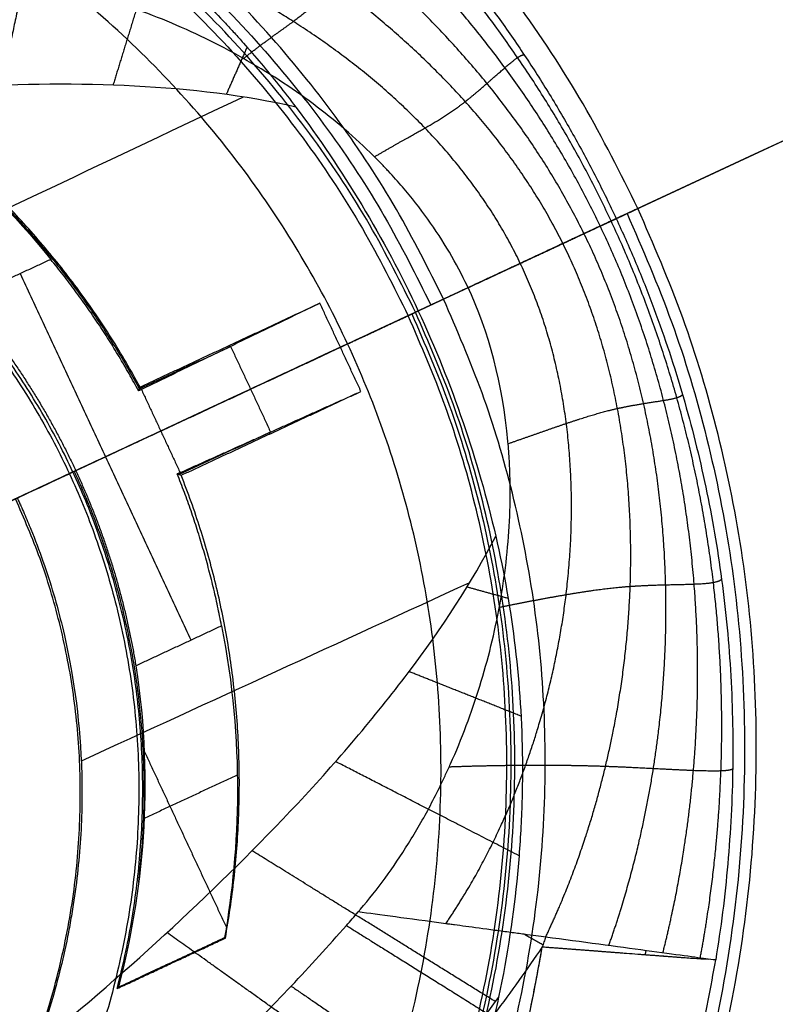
# Model space of a CAD drawing. Header units: millimetres. Extents: x -1437 to 1444, y -1373 to 1332.
# Tile 515 of 656: x 79.49 to 84.67, y 1053.33 to 1060.07. Entities that reach past the tile are written whole.
import ezdxf

# ---------------------------------------------------------------- set-up
doc = ezdxf.new("R2010")
doc.units = ezdxf.units.MM
doc.layers.add('Default', color=7, linetype='Continuous', true_color=0x000000)

msp = doc.modelspace()

# ---------------------------------------------------------------- linework, layer by layer
at = {"layer": 'Default'}
msp.add_line((228.5774, 1126.3214, -991.3856), (-587.0997, 745.965, -991.3856), dxfattribs=at)
for points, degree in [([(177.3692, 744.8293, -1098.0506), (40.3957, 1038.57, -1098.0506), (-96.5778, 1332.3107, -1098.0506)], 2), ([(176.7486, 745.8057, -1097.6631), (40.2599, 1038.5066, -1097.6631), (-96.2287, 1331.2076, -1097.6631)], 2), ([(256.1925, 908.2476, -1025.9727), (167.7332, 1097.9491, -1025.9727), (79.2739, 1287.6506, -1025.9727)], 2), ([(255.2728, 909.6862, -1025.6238), (167.5287, 1097.854, -1025.6238), (79.7847, 1286.0218, -1025.6238)], 2), ([(129.6114, 1253.9672, -1004.6306), (-245.8284, 1078.8967, -1004.6306), (-621.2683, 903.8262, -1004.6306)], 2), ([(128.5085, 1253.3268, -1005.0266), (-245.7796, 1078.7934, -1005.0266), (-620.0677, 904.26, -1005.0266)], 2), ([(81.024, 1059.5417, -971.2457), (80.1422, 1059.124, -970.7684), (79.2603, 1058.7063, -970.2911), (78.3784, 1058.2886, -969.8138)], 3), ([(81.3845, 1059.4731, -971.2914), (81.7031, 1059.0495, -971.1224), (81.9922, 1058.5731, -971.0362), (82.2241, 1058.0757, -971.0362)], 3), ([(83.7293, 1058.7776, -974.6893), (83.0635, 1058.4671, -974.6893), (82.3976, 1058.1566, -974.6893)], 2), ([(83.5811, 1058.7085, -971.5682), (83.6552, 1058.7431, -973.1287), (83.7293, 1058.7776, -974.6893)], 2), ([(79.7061, 1058.4291, -970.5316), (79.4124, 1058.2922, -970.5316), (79.1187, 1058.1552, -970.5316)], 2), ([(79.4968, 1058.3315, -970.5316), (80.0819, 1057.0768, -970.5316), (80.6669, 1055.8221, -970.5316)], 2), ([(82.5657, 1058.235, -969.7235), (75.5748, 1054.9751, -965.9613), (68.5839, 1051.7152, -962.1991), (61.593, 1048.4553, -958.4369)], 3), ([(80.3178, 1057.5548, -971.7545), (80.9338, 1057.842, -971.7545), (81.5499, 1058.1293, -971.7545)], 2), ([(81.5499, 1058.1293, -971.7545), (80.9385, 1057.8335, -971.143), (80.3272, 1057.5378, -970.5316)], 2), ([(81.8317, 1057.5248, -971.7545), (81.6908, 1057.8271, -971.7545), (81.5499, 1058.1293, -971.7545)], 2), ([(82.3976, 1058.1566, -974.6893), (82.3108, 1058.1162, -972.8627), (82.2241, 1058.0757, -971.0362)], 2), ([(82.2055, 1058.067, -972.9773), (80.5569, 1057.2983, -972.9773), (78.9084, 1056.5296, -972.9773)], 2), ([(82.2241, 1058.0757, -971.0362), (81.3082, 1057.6486, -970.5433), (80.3923, 1057.2216, -970.0505), (79.4764, 1056.7945, -969.5576)], 3), ([(82.155, 1058.0435, -972.1814), (82.1802, 1058.0553, -972.5793), (82.2055, 1058.067, -972.9773)], 2), ([(82.2241, 1058.0757, -971.0362), (82.456, 1057.5784, -971.0362), (82.6352, 1057.0507, -971.1224), (82.7549, 1056.5343, -971.2914)], 3), ([(81.7401, 1057.85, -971.7545), (81.9476, 1057.9468, -971.9679), (82.155, 1058.0435, -972.1814)], 2), ([(81.7401, 1057.85, -971.7545), (81.7154, 1057.8385, -971.7545), (81.6908, 1057.8271, -971.7545)], 2), ([(80.3127, 1057.5417, -971.143), (80.6256, 1057.6876, -971.143), (80.9385, 1057.8335, -971.143)], 2), ([(80.46, 1057.2531, -970.5316), (81.0754, 1057.5401, -971.143), (81.6908, 1057.8271, -971.7545)], 2), ([(80.9247, 1057.8378, -971.7545), (80.9267, 1057.8333, -971.4439), (80.9288, 1057.8288, -971.1333)], 2), ([(80.9385, 1057.8335, -971.143), (81.0754, 1057.5401, -971.143), (81.2122, 1057.2466, -971.143)], 2), ([(80.3076, 1057.5286, -970.5316), (80.311, 1057.5374, -970.9392), (80.3144, 1057.5461, -971.3468), (80.3178, 1057.5548, -971.7545)], 3), ([(80.3272, 1057.5378, -970.5316), (80.3174, 1057.5332, -970.5316), (80.3076, 1057.5286, -970.5316)], 2), ([(80.3272, 1057.5378, -970.5316), (80.46, 1057.2531, -970.5316), (80.5927, 1056.9684, -970.5316)], 2), ([(80.5927, 1056.9684, -970.5316), (81.2122, 1057.2466, -971.143), (81.8317, 1057.5248, -971.7545)], 2), ([(80.5997, 1056.9503, -971.7545), (81.2157, 1057.2375, -971.7545), (81.8317, 1057.5248, -971.7545)], 2), ([(80.46, 1057.2531, -970.5316), (80.1687, 1057.1173, -970.5316), (79.8775, 1056.9815, -970.5316)], 2), ([(81.2122, 1057.2466, -971.143), (80.8993, 1057.1007, -971.143), (80.5864, 1056.9548, -971.143)], 2), ([(81.2024, 1057.2422, -971.1333), (81.2045, 1057.2377, -971.4439), (81.2065, 1057.2333, -971.7545)], 2), ([(79.8582, 1056.9725, -971.7545), (79.8459, 1056.9668, -971.7545), (79.8337, 1056.9611, -971.7545)], 2), ([(79.8775, 1056.9815, -970.5316), (79.8678, 1056.977, -971.143), (79.8582, 1056.9725, -971.7545)], 2), ([(80.5927, 1056.9684, -970.5316), (80.5829, 1056.9639, -970.5316), (80.5731, 1056.9593, -970.5316)], 2), ([(78.9162, 1056.5332, -972.7321), (79.3749, 1056.7471, -972.2433), (79.8337, 1056.9611, -971.7545)], 2), ([(80.5731, 1056.9593, -970.5316), (80.582, 1056.9563, -970.9392), (80.5908, 1056.9533, -971.3468), (80.5997, 1056.9503, -971.7545)], 3), ([(82.5757, 1056.2141, -971.2457), (81.6889, 1055.8071, -970.7684), (80.8021, 1055.4, -970.2911), (79.9152, 1054.9929, -969.8138)], 3), ([(80.2888, 1055.6458, -970.5316), (80.5826, 1055.7827, -970.5316), (80.8763, 1055.9197, -970.5316)], 2), ([(80.3464, 1055.0606, -970.7825), (80.6278, 1054.4573, -971.0836), (80.9091, 1053.854, -971.3847)], 2), ([(80.9845, 1054.897, -970.9715), (80.6651, 1054.7481, -970.9715), (80.3458, 1054.5992, -970.9715)], 2), ([(81.8126, 1053.9588, -969.9148), (81.8179, 1053.965, -969.9155), (81.8232, 1053.9712, -969.9161), (81.8285, 1053.9774, -969.9167)], 3), ([(80.1613, 1053.4341, -971.7545), (80.5319, 1053.6069, -971.7545), (80.9026, 1053.7797, -971.7545)], 2), ([(80.8999, 1053.7815, -971.5829), (80.5327, 1053.6103, -971.5829), (80.1655, 1053.4391, -971.5829)], 2), ([(80.1698, 1053.444, -971.4114), (80.5336, 1053.6137, -971.4114), (80.8973, 1053.7833, -971.4114)], 2), ([(80.8973, 1053.7833, -971.4114), (80.8991, 1053.7821, -971.5258), (80.9008, 1053.7809, -971.6401), (80.9026, 1053.7797, -971.7545)], 3), ([(83.0968, 1053.7864, -970.4092), (83.0931, 1053.7753, -970.4093), (83.0857, 1053.7532, -970.4093), (83.0782, 1053.7311, -970.4093), (83.0744, 1053.7201, -970.4093)], 3), ([(83.0744, 1053.7201, -970.4093), (82.9687, 1053.5653, -970.4093), (82.7496, 1053.259, -970.4093), (82.4021, 1052.8107, -970.4093), (82.031, 1052.3649, -970.4093), (81.6242, 1051.9074, -970.4093), (81.1629, 1051.4208, -970.4093), (80.6284, 1050.8922, -970.4093), (80.0078, 1050.3176, -970.4093), (79.2947, 1049.7005, -970.4093), (78.4847, 1049.0462, -970.4093), (77.5732, 1048.3598, -970.4093), (76.5637, 1047.6521, -970.4093), (75.4771, 1046.9446, -970.4093), (74.3915, 1046.2869, -970.4093), (73.3069, 1045.6727, -970.4093), (72.1381, 1045.0543, -970.4093), (71.2366, 1044.6132, -970.4093), (70.7593, 1044.3906, -970.4093)], 3), ([(80.5296, 1053.6118, -971.4114), (80.5308, 1053.6094, -971.5829), (80.5319, 1053.6069, -971.7545)], 2), ([(84.2625, 1053.63, -971.5682), (84.2573, 1053.6303, -971.4664), (84.2396, 1053.6323, -971.3648), (84.2101, 1053.6359, -971.2671)], 3), ([(80.1698, 1053.444, -971.4114), (80.1684, 1053.4424, -971.4686), (80.1655, 1053.4391, -971.583), (80.1627, 1053.4357, -971.6973), (80.1613, 1053.4341, -971.7545)], 3), ([(82.775, 1053.3758, -971.7545), (82.5268, 1053.0398, -971.7545), (82.0171, 1052.4107, -971.7545), (81.2584, 1051.5884, -971.7545), (80.488, 1050.834, -971.7545), (79.6986, 1050.1251, -971.7545), (78.8804, 1049.4448, -971.7545), (78.039, 1048.7932, -971.7545), (77.1743, 1048.1667, -971.7545), (76.291, 1047.5666, -971.7545), (75.3993, 1046.9965, -971.7545), (74.4577, 1046.4289, -971.7545), (73.4028, 1045.8316, -971.7545), (72.5915, 1045.4039, -971.7545), (72.1602, 1045.1861, -971.7545)], 3)]:
    msp.add_open_spline(points, degree=degree, dxfattribs=at)
for points, degree, knots in [([(228.5774, 1126.3214, -977.5755), (209.3312, 1117.3468, -994.5954), (150.532, 1089.9282, -1041.4622), (15.2619, 1026.8508, -1118.8702), (-104.7591, 970.884, -1143.7301), (-179.2611, 936.1432, -1143.7301)], 3, [2.41548, 2.41548, 2.41548, 2.41548, 70.396144, 198.636056, 404.995527, 404.995527, 404.995527, 404.995527]), ([(228.5774, 1126.3214, -977.5755), (233.8034, 1115.1141, -977.5755), (238.4602, 1103.6609, -978.0738), (244.583, 1086.1079, -979.5627), (246.4801, 1080.1947, -980.1824), (249.1071, 1071.2302, -981.2952), (249.9463, 1068.2263, -981.6967), (251.1501, 1063.6965, -982.3443), (251.7382, 1061.4256, -982.6795), (252.4002, 1058.7658, -983.0904), (252.7251, 1057.4333, -983.3008), (252.886, 1056.7663, -983.4072), (252.9547, 1056.4804, -983.4531), (253.0004, 1056.2897, -983.4837), (253.0236, 1056.1927, -983.4993), (255.9105, 1044.1031, -985.449), (258.1629, 1032.0337, -987.8198), (260.5878, 1013.8026, -992.0008), (261.237, 1007.7044, -993.4985), (261.967, 998.5228, -995.8958), (262.1697, 995.4566, -996.7201), (262.412, 990.8483, -997.9934), (262.5177, 988.5419, -998.6393), (262.6139, 985.8472, -999.4089), (262.6493, 984.6914, -999.7421), (262.6716, 983.9208, -999.965), (262.6821, 983.5338, -1000.0773), (262.8489, 977.006, -1001.9772), (262.8378, 970.8402, -1003.862), (262.5632, 961.5555, -1006.8272), (262.4286, 958.4545, -1007.8386), (262.1613, 953.7938, -1009.389), (262.0114, 951.4611, -1010.1726), (261.8076, 948.7353, -1011.1011), (261.6986, 947.3714, -1011.569), (261.6422, 946.6892, -1011.8038), (261.6136, 946.348, -1011.9214), (261.6012, 946.2018, -1011.9718), (261.593, 946.1043, -1012.0055), (261.589, 946.0571, -1012.0218), (261.0366, 939.5749, -1014.2603), (260.3046, 933.1574, -1016.5585), (258.9244, 923.5497, -1020.1115), (258.4173, 920.3503, -1021.3134), (257.5853, 915.5555, -1023.1414), (257.1515, 913.1591, -1024.0616), (256.6141, 910.3652, -1025.1459), (256.3375, 908.9687, -1025.6906), (256.1972, 908.2705, -1025.9636), (256.1266, 907.9215, -1026.1003), (256.0962, 907.7719, -1026.1589), (256.0759, 907.6722, -1026.198), (256.0662, 907.6242, -1026.2168), (253.3586, 894.3363, -1031.4263), (249.902, 881.2491, -1036.8195), (243.541, 861.8246, -1045.1118), (241.2247, 855.3841, -1047.9094), (237.4527, 845.7733, -1052.1406), (236.1458, 842.5781, -1053.5568), (234.1106, 837.7975, -1055.6877), (233.0743, 835.4103, -1056.7547), (231.8325, 832.6305, -1058.0021), (231.2035, 831.242, -1058.6263), (230.8869, 830.548, -1058.9385), (230.7507, 830.2507, -1059.0723), (230.6599, 830.0525, -1059.1616), (230.6151, 829.9549, -1059.2055), (224.6523, 816.9758, -1065.0503), (218.0095, 804.4261, -1070.8057), (209.7223, 790.6791, -1077.1356), (208.6737, 788.9665, -1077.9245), (207.6109, 787.2605, -1078.7107), (207.4335, 786.9763, -1078.8416), (207.371, 786.8764, -1078.8877), (207.2469, 786.6779, -1078.9791), (206.9364, 786.1818, -1079.2077), (206.1263, 784.8936, -1079.8012), (203.3621, 780.5468, -1081.8031), (198.7175, 773.5059, -1085.0404), (194.4177, 767.3504, -1087.8576), (191.1291, 762.7726, -1089.9455), (189.4688, 760.4935, -1090.9832), (187.5041, 757.8515, -1092.1825), (186.5148, 756.5348, -1092.7792), (186.0184, 755.8775, -1093.0768), (185.7698, 755.5491, -1093.2254), (185.6454, 755.385, -1093.2997), (185.592, 755.3147, -1093.3315), (185.5565, 755.2678, -1093.3527), (185.5377, 755.243, -1093.3639), (181.2324, 749.5711, -1095.9299), (176.7493, 743.9702, -1098.4453), (169.7342, 735.6429, -1102.1345), (167.3474, 732.8794, -1103.3504), (163.6941, 728.7526, -1105.151), (161.8492, 726.6937, -1106.0455), (159.6649, 724.2997, -1107.0784), (158.5648, 723.1048, -1107.5921), (158.0127, 722.5078, -1107.8482), (157.7362, 722.2094, -1107.9761), (157.5978, 722.0602, -1108.04), (157.5385, 721.9963, -1108.0674), (157.4989, 721.9537, -1108.0857), (157.4779, 721.9311, -1108.0953), (152.7008, 716.7882, -1110.2978), (147.8036, 711.7437, -1112.4158), (140.2501, 704.2946, -1115.4684), (136.4214, 700.5995, -1116.9636), (131.8638, 696.3401, -1118.6512), (129.5624, 694.2232, -1119.4804), (128.406, 693.168, -1119.8914), (127.9092, 692.7165, -1120.0667), (127.5777, 692.4157, -1120.1835), (127.4109, 692.2644, -1120.2421), (116.6854, 682.5551, -1124.0012), (105.6257, 673.3332, -1127.3314), (88.2966, 660.0121, -1131.6971), (82.397, 655.6569, -1133.0474), (73.3644, 649.2529, -1134.906), (68.8023, 646.0831, -1135.7936), (63.4, 642.4413, -1136.7541), (60.6789, 640.6346, -1137.2153), (59.3134, 639.7348, -1137.4412), (58.7271, 639.3499, -1137.5369), (58.336, 639.0935, -1137.6005), (58.1381, 638.9639, -1137.6326), (33.1718, 622.6359, -1141.6587), (7.0382, 608.1248, -1143.7301), (-20.3486, 595.3541, -1143.7301)], 3, [0, 0, 0, 0, 36.313631, 36.313631, 54.470446, 54.470446, 63.548854, 63.548854, 68.088058, 70.35766, 71.492461, 72.059861, 72.343561, 72.343561, 72.627262, 72.627262, 108.940892, 108.940892, 127.097708, 127.097708, 136.176115, 136.176115, 140.715319, 142.984921, 144.119722, 144.119722, 145.254523, 145.254523, 163.411339, 163.411339, 172.489746, 172.489746, 177.02895, 179.298552, 180.433353, 181.000753, 181.284454, 181.426304, 181.426304, 181.568154, 181.568154, 199.724969, 199.724969, 208.803377, 208.803377, 213.342581, 215.612183, 216.746984, 217.314384, 217.598084, 217.739935, 217.739935, 217.881785, 217.881785, 254.195415, 254.195415, 272.352231, 272.352231, 281.430639, 281.430639, 285.969842, 288.239444, 289.374245, 289.941646, 290.225346, 290.225346, 290.509046, 290.509046, 326.822677, 326.822677, 331.361881, 331.929281, 331.929281, 332.212982, 332.212982, 332.496682, 333.631483, 335.901085, 344.979492, 354.0579, 354.0579, 358.597104, 360.866706, 362.001507, 362.568907, 362.852608, 362.994458, 363.065383, 363.065383, 363.136308, 363.136308, 381.293123, 381.293123, 390.371531, 390.371531, 394.910735, 397.180337, 398.315138, 398.882538, 399.166238, 399.308088, 399.379014, 399.379014, 399.449939, 399.449939, 417.606754, 417.606754, 426.685162, 431.224365, 433.493967, 434.628768, 435.196169, 435.196169, 435.763569, 435.763569, 472.0772, 472.0772, 490.234016, 490.234016, 499.312423, 503.851627, 506.121229, 507.25603, 507.82343, 507.82343, 508.390831, 508.390831, 581.018092, 581.018092, 581.018092, 581.018092]), ([(227.5044, 1125.821, -977.9909), (208.5151, 1116.9662, -994.7329), (150.005, 1089.6825, -1041.2952), (15.1372, 1026.7926, -1118.4721), (-104.8059, 970.8622, -1143.3147), (-179.2611, 936.1432, -1143.3147)], 3, [2.408267, 2.408267, 2.408267, 2.408267, 69.367076, 197.537893, 403.786179, 403.786179, 403.786179, 403.786179]), ([(227.5044, 1125.821, -977.9909), (232.4866, 1115.1367, -977.9909), (236.9544, 1104.2093, -978.4502), (242.861, 1087.504, -979.8061), (244.6974, 1081.8831, -980.3692), (247.2505, 1073.3793, -981.3779), (248.4766, 1069.1092, -981.9232), (249.8183, 1064.097, -982.6306), (250.4669, 1061.5834, -983.002), (250.7856, 1060.3248, -983.1921), (250.9436, 1059.695, -983.2883), (251.0222, 1059.38, -983.3366), (251.0558, 1059.245, -983.3574), (251.0782, 1059.155, -983.3713), (251.089, 1059.1114, -983.378), (254.0542, 1047.1755, -985.2201), (256.3959, 1035.2211, -987.4935), (258.9696, 1017.2368, -991.495), (259.671, 1011.2332, -992.9275), (260.4863, 1002.2193, -995.216), (260.7186, 999.2132, -996.0022), (261.0076, 994.7026, -997.2154), (261.1372, 992.4468, -997.8305), (261.2623, 989.8146, -998.5628), (261.3184, 988.4983, -998.9326), (261.3448, 987.8401, -999.1184), (261.3576, 987.5111, -999.2115), (261.3629, 987.37, -999.2514), (261.3665, 987.276, -999.2781), (261.3682, 987.231, -999.2909), (261.8419, 974.637, -1002.8632), (261.6137, 962.0994, -1006.8014), (260.2095, 943.3295, -1013.1819), (259.5646, 937.0786, -1015.3869), (258.3312, 927.7128, -1018.7975), (257.8757, 924.5925, -1019.9516), (257.1259, 919.915, -1021.707), (256.7343, 917.5769, -1022.5907), (256.2483, 914.8504, -1023.6319), (255.998, 913.4874, -1024.1551), (255.871, 912.8061, -1024.4173), (255.8071, 912.4654, -1024.5485), (255.7796, 912.3194, -1024.6048), (255.7612, 912.2221, -1024.6423), (255.7525, 912.1757, -1024.6602), (253.2757, 899.0731, -1029.7144), (250.0542, 886.1755, -1034.9672), (244.0924, 867.0558, -1043.039), (241.9169, 860.7203, -1045.7619), (238.372, 851.2723, -1049.8798), (237.1434, 848.1321, -1051.2581), (235.2302, 843.4355, -1053.3321), (234.256, 841.0906, -1054.3708), (233.0887, 838.3608, -1055.5851), (232.4974, 836.9973, -1056.1929), (232.1998, 836.316, -1056.4969), (232.0505, 835.9754, -1056.649), (231.9865, 835.8294, -1056.7141), (231.9437, 835.7321, -1056.7576), (231.9232, 835.6856, -1056.7784), (226.19, 822.6497, -1062.6008), (219.7692, 810.0464, -1068.3571), (209.0951, 791.6671, -1076.7839), (205.3634, 785.6278, -1079.5587), (199.509, 776.6924, -1083.6546), (197.5146, 773.7346, -1085.0089), (194.4593, 769.3277, -1087.0222), (192.9157, 767.1318, -1088.0242), (191.0869, 764.5828, -1089.185), (190.1656, 763.3116, -1089.7633), (189.7032, 762.6767, -1090.0519), (189.5047, 762.4048, -1090.1755), (189.3722, 762.2236, -1090.2578), (189.3071, 762.1345, -1090.2983), (180.6078, 750.2506, -1095.6974), (171.378, 738.9168, -1100.7727), (156.6668, 722.5386, -1107.8596), (151.6186, 717.1829, -1110.1345), (143.833, 709.2979, -1113.4054), (141.2023, 706.6943, -1114.4722), (137.2032, 702.8251, -1116.0359), (135.1904, 700.8996, -1116.8087), (133.1579, 698.9876, -1117.5676), (131.7985, 697.7158, -1118.0704), (131.1181, 697.0828, -1118.3197), (119.4629, 686.2997, -1122.5499), (108.034, 676.616, -1126.0982), (90.2244, 662.7394, -1130.7133), (84.1767, 658.2221, -1132.134), (74.9408, 651.6038, -1134.0833), (71.8348, 649.4239, -1134.7027), (67.1349, 646.193, -1135.5859), (64.7748, 644.5872, -1136.016), (62.3994, 642.9959, -1136.4288), (60.8123, 641.9383, -1136.7001), (60.0152, 641.4098, -1136.8341), (46.5015, 632.4964, -1139.0689), (33.4719, 624.5923, -1140.6587), (6.8051, 609.7238, -1142.7816), (-6.8322, 602.7593, -1143.3147), (-20.7709, 596.2596, -1143.3147)], 3, [0, 0, 0, 0, 36.205898, 36.205898, 54.308847, 54.308847, 63.360322, 67.886059, 70.148928, 71.280362, 71.846079, 72.128938, 72.270367, 72.270367, 72.411796, 72.411796, 108.617695, 108.617695, 126.720644, 126.720644, 135.772118, 135.772118, 140.297856, 142.560724, 143.692159, 144.257876, 144.540734, 144.682164, 144.682164, 144.823593, 144.823593, 181.029491, 181.029491, 199.13244, 199.13244, 208.183915, 208.183915, 212.709652, 214.972521, 216.103955, 216.669672, 216.952531, 217.09396, 217.09396, 217.235389, 217.235389, 253.441287, 253.441287, 271.544237, 271.544237, 280.595711, 280.595711, 285.121448, 287.384317, 288.515751, 289.081469, 289.364327, 289.505756, 289.505756, 289.647186, 289.647186, 325.853084, 325.853084, 343.956033, 343.956033, 353.007508, 353.007508, 357.533245, 359.796113, 360.927548, 361.493265, 361.776124, 361.776124, 362.058982, 362.058982, 398.26488, 398.26488, 416.367829, 416.367829, 425.419304, 425.419304, 429.945041, 432.20791, 432.20791, 434.470779, 434.470779, 470.676677, 470.676677, 488.779626, 488.779626, 497.8311, 497.8311, 502.356838, 504.619706, 504.619706, 506.882575, 506.882575, 543.088473, 543.088473, 579.294371, 579.294371, 579.294371, 579.294371]), ([(84.1564, 1053.6434, -971.1224), (84.2038, 1053.897, -971.1379), (84.2798, 1054.4086, -971.1642), (84.3372, 1055.1851, -971.1921), (84.296, 1056.2219, -971.2287), (84.046, 1057.496, -971.2599), (83.5948, 1058.7153, -971.2704), (82.9476, 1059.8415, -971.2436), (82.1313, 1060.8481, -971.2024), (81.3645, 1061.5453, -971.1677), (80.7346, 1062.0026, -971.1488), (80.2954, 1062.2761, -971.1321), (80.0716, 1062.4046, -971.1225)], 5, [-0.000078, -0.000078, -0.000078, -0.000078, -0.000078, -0.000078, 0.125, 0.250001, 0.375001, 0.500001, 0.625001, 0.750001, 0.875, 0.999986, 0.999986, 0.999986, 0.999986, 0.999986, 0.999986]), ([(83.9004, 1053.6782, -970.7488), (83.9622, 1053.9224, -970.7748), (84.0661, 1054.4191, -970.8173), (84.1627, 1055.1809, -970.8599), (84.168, 1056.2095, -970.9138), (83.9615, 1057.4784, -970.9588), (83.5292, 1058.6864, -970.9691), (82.8632, 1059.7766, -970.9162), (82.0174, 1060.73, -970.8453), (81.231, 1061.3831, -970.7963), (80.5942, 1061.811, -970.7771), (80.1552, 1062.0668, -970.7598), (79.9332, 1062.1864, -970.7489)], 5, [-0.000035, -0.000035, -0.000035, -0.000035, -0.000035, -0.000035, 0.125, 0.250001, 0.375001, 0.500001, 0.625001, 0.750001, 0.875, 1, 1, 1, 1, 1, 1]), ([(83.5298, 1053.7282, -970.4996), (83.6125, 1053.9617, -970.5268), (83.7566, 1054.4418, -970.5669), (83.9083, 1055.1862, -970.5982), (83.9779, 1056.2046, -970.6353), (83.8319, 1057.4604, -970.6665), (83.4302, 1058.6428, -970.6714), (82.7442, 1059.6734, -970.6135), (81.8629, 1060.5482, -970.5501), (81.0486, 1061.1407, -970.5192), (80.3993, 1061.5292, -970.5168), (79.9559, 1061.762, -970.5081), (79.7335, 1061.8702, -970.4996)], 5, [-0.0000067, -0.0000067, -0.0000067, -0.0000067, -0.0000067, -0.0000067, 0.1250003, 0.2500007, 0.375001, 0.5000013, 0.625001, 0.7500007, 0.8750003, 0.9999428, 0.9999428, 0.9999428, 0.9999428, 0.9999428, 0.9999428]), ([(78.9779, 1061.5188, -971.7545), (79.5002, 1061.2396, -971.7545), (79.9487, 1060.9233, -971.7189), (80.3412, 1060.5866, -971.6454), (80.3551, 1060.5746, -971.6427), (80.3806, 1060.5524, -971.6378), (80.4187, 1060.519, -971.6301), (80.5065, 1060.4405, -971.6115), (80.5795, 1060.3723, -971.594), (80.7228, 1060.2348, -971.5569), (80.8145, 1060.1418, -971.5295), (80.9245, 1060.024, -971.4919), (80.9439, 1060.0029, -971.4851), (80.9851, 1059.9576, -971.4701), (81.0467, 1059.889, -971.447), (81.1076, 1059.8185, -971.4222), (81.2283, 1059.6749, -971.3702), (81.3073, 1059.5758, -971.3324), (81.3845, 1059.4731, -971.2914)], 3, [-2.857056, -2.857056, -2.857056, -2.857056, -1.428528, -1.428528, -1.383886, -1.383886, -1.339245, -1.249962, -1.071396, -1.071396, -0.714264, -0.714264, -0.624981, -0.624981, -0.535698, -0.357132, -0.357132, 0, 0, 0, 0]), ([(83.0968, 1053.7864, -970.4092), (83.203, 1054.0081, -970.4255), (83.3914, 1054.4693, -970.4392), (83.6018, 1055.1922, -970.4262), (83.7395, 1056.1935, -970.407), (83.6599, 1057.4286, -970.3926), (83.2978, 1058.5828, -970.3852), (82.5996, 1059.5538, -970.3445), (81.6901, 1060.3496, -970.3296), (80.8481, 1060.8754, -970.3545), (80.1811, 1061.2134, -970.3937), (79.7263, 1061.4115, -970.4085), (79.4992, 1061.5014, -970.4092)], 5, [-8.666014, -8.666014, -8.666014, -8.666014, -8.666014, -8.666014, -7.582759, -6.499505, -5.41625, -4.332995, -3.249746, -2.166498, -1.083249, 0, 0, 0, 0, 0, 0]), ([(82.4128, 1053.8782, -970.279), (82.5504, 1054.0795, -970.282), (82.7972, 1054.5054, -970.2626), (83.0814, 1055.1825, -970.1914), (83.3047, 1056.1325, -970.0945), (83.3156, 1057.3209, -970.0149), (83.021, 1058.4509, -969.993), (82.3278, 1059.3803, -969.9847), (81.4078, 1060.1057, -970.0457), (80.543, 1060.5378, -970.1462), (79.8489, 1060.7723, -970.2338), (79.3696, 1060.8801, -970.2712), (79.1299, 1060.9185, -970.279)], 5, [0, 0, 0, 0, 0, 0, 0.125, 0.250001, 0.375001, 0.500001, 0.625001, 0.750001, 0.875, 1, 1, 1, 1, 1, 1]), ([(81.8285, 1053.9774, -969.9167), (81.9436, 1054.1124, -969.9301), (82.0537, 1054.2625, -969.9335), (82.2089, 1054.5111, -969.9278), (82.2589, 1054.5979, -969.9241), (82.3311, 1054.734, -969.9164), (82.3665, 1054.8035, -969.9121), (82.4064, 1054.8873, -969.9063), (82.4232, 1054.9237, -969.9037), (82.4343, 1054.9481, -969.9019), (82.4406, 1054.9619, -969.9008), (82.5223, 1055.1451, -969.8872), (82.5894, 1055.3226, -969.872), (82.674, 1055.5957, -969.8486), (82.6996, 1055.6879, -969.8406), (82.7452, 1055.8743, -969.8249), (82.7649, 1055.9667, -969.8173), (82.8177, 1056.2579, -969.7946), (82.8399, 1056.4488, -969.7813), (82.8538, 1056.7287, -969.7645), (82.856, 1056.8671, -969.7568), (82.8503, 1057.0254, -969.7494), (82.8461, 1057.0926, -969.7465), (82.8429, 1057.1372, -969.7446), (82.8413, 1057.157, -969.7438), (82.8039, 1057.5747, -969.7274), (82.7089, 1057.9312, -969.7234), (82.4868, 1058.4024, -969.7235), (82.3963, 1058.5559, -969.7246), (82.2356, 1058.7796, -969.7292), (82.1779, 1058.8531, -969.7313), (82.0852, 1058.9614, -969.7352), (82.0372, 1059.015, -969.7374), (81.987, 1059.068, -969.74), (81.953, 1059.1031, -969.7418), (81.934, 1059.1223, -969.7428), (81.7919, 1059.2632, -969.7508), (81.6537, 1059.3823, -969.7601), (81.4292, 1059.5503, -969.7771), (81.3515, 1059.6045, -969.7833), (81.1906, 1059.7093, -969.7967), (81.1056, 1059.7607, -969.804), (80.8528, 1059.9033, -969.8264), (80.6799, 1059.9874, -969.8426), (80.4157, 1060.0968, -969.866), (80.3267, 1060.1305, -969.8737), (80.1923, 1060.177, -969.8846), (80.1248, 1060.1992, -969.8899), (80.0456, 1060.2233, -969.8958), (80.0115, 1060.2332, -969.8983), (79.9888, 1060.2398, -969.8999), (79.9791, 1060.2426, -969.9006), (79.5493, 1060.3632, -969.9306), (79.16, 1060.4121, -969.9434), (78.8058, 1060.4068, -969.9148)], 3, [0, 0, 0, 0, 0.49644, 0.49644, 0.744659, 0.744659, 0.868769, 0.930824, 0.961852, 0.961852, 0.992879, 0.992879, 1.489319, 1.489319, 1.737538, 1.737538, 1.985758, 1.985758, 2.482198, 2.482198, 2.730417, 2.854527, 2.916582, 2.916582, 2.978637, 2.978637, 3.971516, 3.971516, 4.467956, 4.467956, 4.716176, 4.716176, 4.840286, 4.90234, 4.90234, 4.964395, 4.964395, 5.460835, 5.460835, 5.709055, 5.709055, 5.957274, 5.957274, 6.453714, 6.453714, 6.701934, 6.701934, 6.826044, 6.888099, 6.919126, 6.919126, 6.950154, 6.950154, 7.943033, 7.943033, 7.943033, 7.943033]), ([(80.2528, 1043.664, -978.155), (80.7443, 1043.8932, -978.155), (81.2193, 1044.147, -978.1543), (81.9068, 1044.5644, -978.1519), (82.2444, 1044.7824, -978.1505), (82.6274, 1045.0527, -978.1483), (82.8162, 1045.1919, -978.1471), (82.8965, 1045.2524, -978.1465), (82.9499, 1045.293, -978.1462), (82.9782, 1045.3146, -978.146), (83.4028, 1045.6415, -978.1429), (83.7829, 1045.9661, -978.1395), (84.3235, 1046.4785, -978.1335), (84.5864, 1046.741, -978.1304), (84.8802, 1047.0583, -978.1264), (85.0239, 1047.2198, -978.1243), (85.0949, 1047.3012, -978.1232), (85.1252, 1047.3363, -978.1228), (85.1453, 1047.3596, -978.1225), (85.1564, 1047.3725, -978.1223), (85.4554, 1047.7221, -978.1178), (85.863, 1048.2479, -978.1106), (86.2908, 1048.8917, -978.1016), (86.4928, 1049.2212, -978.097), (86.5908, 1049.3878, -978.0947), (86.6321, 1049.4596, -978.0937), (86.6596, 1049.5076, -978.093), (86.6743, 1049.5336, -978.0926), (86.886, 1049.909, -978.0873), (87.1584, 1050.4483, -978.0797), (87.4299, 1051.0938, -978.0708), (87.5541, 1051.4207, -978.0663), (87.6048, 1051.5616, -978.0644), (87.6381, 1051.6558, -978.0631), (87.655, 1051.7047, -978.0625), (87.9183, 1052.4782, -978.0521), (88.0958, 1053.2108, -978.0427), (88.3103, 1054.6852, -978.0255), (88.3475, 1055.425, -978.0178), (88.2477, 1057.6699, -977.9981), (87.9016, 1059.0893, -977.9909), (87.2758, 1060.4314, -977.9909)], 3, [0, 0, 0, 0, 1.081886, 1.081886, 1.622829, 1.893301, 2.028537, 2.096155, 2.096155, 2.163772, 2.163772, 3.245659, 3.245659, 3.786602, 4.057073, 4.192309, 4.259927, 4.293736, 4.293736, 4.327545, 4.327545, 5.409431, 5.950374, 6.220846, 6.356082, 6.423699, 6.423699, 6.491317, 6.491317, 7.573204, 8.114147, 8.384618, 8.519854, 8.519854, 8.65509, 8.65509, 10.818862, 10.818862, 12.982635, 12.982635, 17.310179, 17.310179, 17.310179, 17.310179]), ([(87.2758, 1060.4314, -977.5755), (87.5892, 1059.7593, -977.5755), (87.9541, 1058.722, -977.5782), (88.1612, 1057.6411, -977.5846), (88.2642, 1056.9107, -977.5897), (88.2982, 1056.5392, -977.5926), (88.3473, 1055.4191, -977.6024), (88.3097, 1054.6769, -977.6102), (88.1478, 1053.5703, -977.6231), (88.0405, 1053.0187, -977.6298), (87.8691, 1052.3781, -977.6381), (87.7718, 1052.0586, -977.6423), (87.7277, 1051.9218, -977.6441), (87.6977, 1051.8307, -977.6453), (87.683, 1051.7868, -977.6459), (87.5381, 1051.362, -977.6516), (87.3183, 1050.8047, -977.6593), (87.0156, 1050.1705, -977.6682), (86.8526, 1049.8575, -977.6726), (86.7682, 1049.7019, -977.6748), (86.7315, 1049.6355, -977.6757), (86.7068, 1049.5912, -977.6763), (86.6955, 1049.5711, -977.6766), (86.4649, 1049.1628, -977.6824), (86.1121, 1048.6036, -977.6902), (85.6527, 1047.981, -977.6988), (85.4111, 1047.6772, -977.7028), (85.2873, 1047.5272, -977.7048), (85.2246, 1047.4527, -977.7058), (85.1976, 1047.4208, -977.7062), (85.1796, 1047.3996, -977.7065), (85.1715, 1047.3902, -977.7066), (84.8409, 1047.004, -977.7116), (84.5008, 1046.6463, -977.7161), (83.9609, 1046.135, -977.722), (83.6836, 1045.8856, -977.7248), (83.3472, 1045.6056, -977.7277), (83.1758, 1045.4684, -977.729), (83.1016, 1045.4102, -977.7296), (83.052, 1045.3715, -977.7299), (83.0287, 1045.3535, -977.7301), (82.1522, 1044.6787, -977.7364), (81.2357, 1044.1224, -977.7395), (80.2528, 1043.664, -977.7395)], 3, [0, 0, 0, 0, 2.1622, 3.2433, 3.2433, 4.3244, 4.3244, 6.486601, 6.486601, 7.567701, 8.108251, 8.378526, 8.513663, 8.513663, 8.648801, 8.648801, 9.729901, 10.270451, 10.540726, 10.675863, 10.743432, 10.743432, 10.811001, 10.811001, 11.892101, 12.432651, 12.702926, 12.838064, 12.905632, 12.939417, 12.939417, 12.973201, 12.973201, 14.054301, 14.054301, 14.594851, 14.865126, 15.000264, 15.067833, 15.067833, 15.135401, 15.135401, 17.297601, 17.297601, 17.297601, 17.297601]), ([(81.0265, 1059.8054, -969.811), (81.0993, 1059.8633, -969.8647), (81.2425, 1059.9719, -969.9658), (81.3779, 1060.0608, -970.0508), (81.4864, 1060.144, -970.1672), (81.5978, 1060.2535, -970.2832), (81.6543, 1060.3148, -970.341)], 5, [0, 0, 0, 0, 0, 0, 0.2201723, 0.4403445, 0.4403445, 0.4403445, 0.4403445, 0.4403445, 0.4403445]), ([(78.0831, 1059.8185, -971.4114), (78.3522, 1059.6619, -971.2958), (78.6303, 1059.4726, -971.1646), (79.1805, 1059.0139, -970.8714), (79.4527, 1058.7443, -970.7092), (79.7061, 1058.4291, -970.5316)], 3, [0, 0, 0, 0, 1.018247, 1.018247, 2.036495, 2.036495, 2.036495, 2.036495]), ([(82.5463, 1059.5102, -970.3506), (82.5783, 1059.5353, -970.3996), (82.6401, 1059.5857, -970.5005), (82.7261, 1059.6617, -970.661), (82.8275, 1059.7526, -970.9035), (82.899, 1059.8114, -971.1723), (82.9316, 1059.8291, -971.3748), (82.9452, 1059.8315, -971.5049), (82.95, 1059.8303, -971.5682)], 5, [0.4403445, 0.4403445, 0.4403445, 0.4403445, 0.4403445, 0.4403445, 0.5802584, 0.7201723, 0.8600861, 0.9999962, 0.9999962, 0.9999962, 0.9999962, 0.9999962, 0.9999962]), ([(81.3845, 1059.4731, -971.2914), (81.0353, 1059.5526, -971.248), (80.6631, 1059.5962, -971.1988), (79.8987, 1059.6361, -971.0951), (79.5063, 1059.6324, -971.0404), (78.3155, 1059.5696, -970.8708), (77.5051, 1059.4596, -970.7497), (76.6936, 1059.3094, -970.6247)], 3, [-3.967825, -3.967825, -3.967825, -3.967825, -2.975869, -2.975869, -1.983913, -1.983913, 0, 0, 0, 0]), ([(81.9243, 1059.1318, -969.7434), (82.0001, 1059.1769, -969.7881), (82.1462, 1059.2614, -969.8837), (82.2796, 1059.3321, -969.9878), (82.3914, 1059.3965, -970.1252), (82.4959, 1059.4707, -970.2737), (82.5463, 1059.5102, -970.3506)], 5, [-0.0000005, -0.0000005, -0.0000005, -0.0000005, -0.0000005, -0.0000005, 0.2201723, 0.4403445, 0.4403445, 0.4403445, 0.4403445, 0.4403445, 0.4403445]), ([(83.2152, 1058.5379, -970.3777), (83.2475, 1058.553, -970.4312), (83.3088, 1058.5815, -970.5405), (83.3908, 1058.6198, -970.7116), (83.4804, 1058.6616, -970.9513), (83.5408, 1058.6897, -971.1996), (83.5682, 1058.7025, -971.3854), (83.5782, 1058.7072, -971.5076), (83.5811, 1058.7085, -971.5682)], 5, [0.4403445, 0.4403445, 0.4403445, 0.4403445, 0.4403445, 0.4403445, 0.5802584, 0.7201723, 0.8600861, 0.9999958, 0.9999958, 0.9999958, 0.9999958, 0.9999958, 0.9999958]), ([(82.5657, 1058.235, -969.7235), (82.6434, 1058.2712, -969.7653), (82.7929, 1058.341, -969.8631), (82.9297, 1058.4048, -969.9857), (83.055, 1058.4632, -970.1325), (83.1644, 1058.5142, -970.2936), (83.2152, 1058.5379, -970.3777)], 5, [-0.0000002, -0.0000002, -0.0000002, -0.0000002, -0.0000002, -0.0000002, 0.2201723, 0.4403445, 0.4403445, 0.4403445, 0.4403445, 0.4403445, 0.4403445]), ([(83.5891, 1057.408, -970.394), (83.6286, 1057.4168, -970.4438), (83.704, 1057.4321, -970.5469), (83.8063, 1057.4485, -970.7127), (83.9166, 1057.4635, -970.9466), (83.9901, 1057.4773, -971.1914), (84.0225, 1057.4907, -971.3786), (84.0326, 1057.4996, -971.5049), (84.0348, 1057.504, -971.5682)], 5, [0.4403445, 0.4403445, 0.4403445, 0.4403445, 0.4403445, 0.4403445, 0.5802584, 0.7201723, 0.8600861, 0.9999962, 0.9999962, 0.9999962, 0.9999962, 0.9999962, 0.9999962]), ([(82.8404, 1057.1672, -969.7434), (82.9237, 1057.1963, -969.7881), (83.0868, 1057.2532, -969.8922), (83.2415, 1057.3084, -970.022), (83.3933, 1057.359, -970.1641), (83.5269, 1057.3942, -970.3157), (83.5891, 1057.408, -970.394)], 5, [0.0000011, 0.0000011, 0.0000011, 0.0000011, 0.0000011, 0.0000011, 0.2201723, 0.4403445, 0.4403445, 0.4403445, 0.4403445, 0.4403445, 0.4403445]), ([(79.4764, 1056.7945, -969.5577), (79.4767, 1056.7939, -969.5579), (79.4785, 1056.7901, -969.5579), (79.4805, 1056.7856, -969.5579), (79.4836, 1056.779, -969.5579), (79.4907, 1056.7635, -969.5579), (79.5049, 1056.7325, -969.5581), (79.5325, 1056.6701, -969.559), (79.5856, 1056.5443, -969.5626), (79.6822, 1056.2887, -969.5769), (79.7488, 1056.0634, -969.6013), (79.8594, 1055.6061, -969.6665), (79.9031, 1055.2925, -969.7318), (79.9223, 1054.8166, -969.8622), (79.921, 1054.654, -969.9122), (79.9024, 1054.3314, -970.0227), (79.8852, 1054.17, -970.0835), (79.854, 1053.9688, -970.1667), (79.8467, 1053.9253, -970.1851), (79.8316, 1053.8422, -970.221), (79.8076, 1053.7182, -970.2758), (79.7793, 1053.5963, -970.3333), (79.7173, 1053.3553, -970.4519), (79.6689, 1053.1985, -970.5359), (79.6142, 1053.0461, -970.6247)], 3, [0, 0, 0, 0, 0.006938, 0.006938, 0.013875, 0.027751, 0.055501, 0.111002, 0.222004, 0.444009, 0.888018, 0.888018, 1.776035, 1.776035, 2.220044, 2.220044, 2.664053, 2.664053, 2.775055, 2.775055, 2.886058, 3.108062, 3.108062, 3.552071, 3.552071, 3.552071, 3.552071]), ([(79.6142, 1053.0461, -970.6247), (80.2509, 1053.5712, -970.7497), (80.8561, 1054.1215, -970.8708), (81.6697, 1054.9933, -971.0404), (81.9248, 1055.2916, -971.0951), (82.3854, 1055.9028, -971.1988), (82.5913, 1056.2158, -971.248), (82.7549, 1056.5343, -971.2914)], 3, [-3.967825, -3.967825, -3.967825, -3.967825, -1.983912, -1.983912, -0.991956, -0.991956, 0, 0, 0, 0]), ([(82.7549, 1056.5343, -971.2914), (82.8718, 1056.0298, -971.4566), (82.9321, 1055.5148, -971.5756), (82.9381, 1054.9364, -971.6574), (82.9379, 1054.8749, -971.6654), (82.9359, 1054.7471, -971.6809), (82.9341, 1054.6824, -971.6881), (82.9259, 1054.4866, -971.708), (82.9168, 1054.3534, -971.7191), (82.8778, 1053.9464, -971.7456), (82.8358, 1053.6652, -971.7545), (82.775, 1053.3758, -971.7545)], 3, [-2.85744, -2.85744, -2.85744, -2.85744, -1.42872, -1.42872, -1.25013, -1.25013, -1.07154, -1.07154, -0.71436, -0.71436, 0, 0, 0, 0]), ([(83.6764, 1056.1895, -970.4092), (83.7286, 1056.1931, -970.4473), (83.8297, 1056.1987, -970.5299), (83.9721, 1056.2018, -970.6742), (84.1306, 1056.2036, -970.8983), (84.2383, 1056.2109, -971.1544), (84.2851, 1056.2235, -971.3585), (84.2995, 1056.2341, -971.498), (84.3024, 1056.2399, -971.5682)], 5, [0.4403445, 0.4403445, 0.4403445, 0.4403445, 0.4403445, 0.4403445, 0.5802584, 0.7201723, 0.8600861, 0.9999972, 0.9999972, 0.9999972, 0.9999972, 0.9999972, 0.9999972]), ([(82.7794, 1056.0464, -969.8111), (82.8706, 1056.065, -969.8648), (83.0543, 1056.1008, -969.9793), (83.2373, 1056.1352, -970.1048), (83.4231, 1056.1657, -970.2286), (83.5944, 1056.1837, -970.3494), (83.6764, 1056.1895, -970.4092)], 5, [0.0000005, 0.0000005, 0.0000005, 0.0000005, 0.0000005, 0.0000005, 0.2201723, 0.4403445, 0.4403445, 0.4403445, 0.4403445, 0.4403445, 0.4403445]), ([(80.8763, 1055.9197, -970.5316), (80.9548, 1055.523, -970.7092), (80.9864, 1055.1412, -970.8714), (80.9841, 1054.4248, -971.1646), (80.9504, 1054.0901, -971.2958), (80.8973, 1053.7833, -971.4114)], 3, [0, 0, 0, 0, 1.018247, 1.018247, 2.036495, 2.036495, 2.036495, 2.036495]), ([(80.2888, 1055.6458, -970.5316), (80.3524, 1055.2374, -970.7112), (80.3639, 1054.8436, -970.8743), (80.3139, 1054.105, -971.1675), (80.2526, 1053.7601, -971.2977), (80.1698, 1053.444, -971.4114)], 3, [-2.088625, -2.088625, -2.088625, -2.088625, -1.044313, -1.044313, 0, 0, 0, 0]), ([(82.4368, 1054.9535, -969.9015), (82.5353, 1054.9574, -969.971), (82.7406, 1054.9631, -970.1046), (82.9566, 1054.9663, -970.2236), (83.1818, 1054.9663, -970.3218), (83.4002, 1054.9612, -970.397), (83.5077, 1054.9573, -970.429)], 5, [0, 0, 0, 0, 0, 0, 0.2201723, 0.4403445, 0.4403445, 0.4403445, 0.4403445, 0.4403445, 0.4403445]), ([(83.5077, 1054.9573, -970.429), (83.5761, 1054.9548, -970.4493), (83.7107, 1054.9492, -970.5011), (83.9068, 1054.9385, -970.6127), (84.1316, 1054.9266, -970.824), (84.2872, 1054.9236, -971.1004), (84.3541, 1054.9291, -971.3305), (84.3746, 1054.936, -971.4887), (84.3788, 1054.9402, -971.5682)], 5, [0.4403445, 0.4403445, 0.4403445, 0.4403445, 0.4403445, 0.4403445, 0.5802584, 0.7201723, 0.8600861, 0.9999986, 0.9999986, 0.9999986, 0.9999986, 0.9999986, 0.9999986]), ([(70.0551, 1045.901, -968.6391), (70.5162, 1046.1144, -968.6864), (71.382, 1046.5304, -968.7756), (72.6159, 1047.1662, -968.9036), (73.766, 1047.7975, -969.0239), (74.8814, 1048.4491, -969.1416), (75.9589, 1049.1205, -969.2563), (76.9642, 1049.7892, -969.3644), (77.8688, 1050.4311, -969.4629), (78.6676, 1051.0352, -969.5509), (79.3641, 1051.5959, -969.6287), (79.9659, 1052.111, -969.6969), (80.4856, 1052.5835, -969.7566), (80.9413, 1053.0234, -969.8098), (81.3525, 1053.4453, -969.8587), (81.6363, 1053.7564, -969.8931), (81.7858, 1053.9278, -969.9115), (81.8126, 1053.9588, -969.9148)], 3, [0, 0, 0, 0, 1.242741, 2.348493, 3.395351, 4.454451, 5.514702, 6.512121, 7.425935, 8.252143, 8.992431, 9.648879, 10.229917, 10.754221, 11.245477, 11.723365, 11.828336, 11.828336, 11.828336, 11.828336]), ([(83.0968, 1053.7864, -970.4092), (83.0573, 1053.7917, -970.4088), (83.0082, 1053.7982, -970.4072), (82.9211, 1053.8099, -970.3997), (82.8898, 1053.8141, -970.3964), (82.8229, 1053.8231, -970.3874), (82.7886, 1053.8277, -970.382), (82.6719, 1053.8434, -970.3598), (82.6054, 1053.8524, -970.3424), (82.5216, 1053.8636, -970.3172), (82.4963, 1053.867, -970.3089), (82.4622, 1053.8715, -970.2971), (82.4461, 1053.8737, -970.2914), (82.4289, 1053.876, -970.2851), (82.4219, 1053.8769, -970.2824), (82.4173, 1053.8776, -970.2807), (82.417, 1053.8776, -970.2805), (82.15, 1053.9134, -970.1784), (81.955, 1053.9397, -970.0416), (81.8126, 1053.9588, -969.9148)], 3, [-1.191456, -1.191456, -1.191456, -1.191456, -1.042524, -1.042524, -0.968058, -0.968058, -0.893592, -0.893592, -0.74466, -0.74466, -0.670194, -0.670194, -0.632961, -0.614345, -0.605036, -0.605036, -0.595728, -0.595728, 0, 0, 0, 0]), ([(84.2101, 1053.6359, -971.2671), (84.1359, 1053.6463, -971.0219), (83.986, 1053.6666, -970.8029), (83.5899, 1053.7201, -970.4974), (83.3431, 1053.7533, -970.4118), (83.0968, 1053.7864, -970.4092)], 3, [-1.27981, -1.27981, -1.27981, -1.27981, -0.639905, -0.639905, 0, 0, 0, 0]), ([(83.0744, 1053.7201, -970.4093), (83.1148, 1053.717, -970.4106), (83.1917, 1053.7112, -970.4129), (83.2998, 1053.703, -970.43), (83.3939, 1053.6958, -970.453), (83.473, 1053.6898, -970.4791), (83.5368, 1053.685, -970.5049), (83.5858, 1053.6813, -970.5277), (83.6203, 1053.6787, -970.5455), (83.6408, 1053.6771, -970.5567), (83.7014, 1053.6725, -970.5911), (83.83, 1053.6628, -970.6778), (83.9823, 1053.6508, -970.8311), (84.1233, 1053.6408, -971.0356), (84.1777, 1053.6378, -971.1807), (84.2101, 1053.6359, -971.2671)], 3, [-1.270881, -1.270881, -1.270881, -1.270881, -1.168806, -1.076292, -0.994508, -0.924319, -0.866326, -0.820921, -0.788338, -0.768707, -0.762089, -0.613182, -0.381054, -0.226922, 0, 0, 0, 0]), ([(83.7789, 1053.6666, -970.6468), (83.7789, 1053.6666, -970.6468), (83.7815, 1053.6756, -970.6476), (83.7841, 1053.6846, -970.6485), (83.7867, 1053.6935, -970.6494)], 3, [-0.000004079, -0.000004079, -0.000004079, -0.000004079, 0, 0.009924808, 0.009924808, 0.009924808, 0.009924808])]:
    msp.add_open_spline(points, degree=degree, knots=knots, dxfattribs=at)
for points, weights, degree in [([(83.7293, 1058.7776, -974.6893), (79.7359, 1067.3415, -974.6893), (70.3157, 1062.9487, -974.6893)], [1, 0.707106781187, 1], 2), ([(82.3976, 1058.1566, -974.6893), (78.9688, 1065.5098, -974.6893), (70.8803, 1061.7381, -974.6893)], [1, 0.707106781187, 1], 2), ([(70.917, 1061.6592, -972.8627), (78.9188, 1065.3905, -972.8627), (82.3108, 1058.1162, -972.8627)], [1, 0.707106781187, 1], 2), ([(82.2055, 1058.067, -972.9773), (78.8581, 1065.2456, -972.9773), (70.9617, 1061.5634, -972.9773)], [1, 0.707106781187, 1], 2), ([(80.1287, 1062.4949, -971.5682), (82.4642, 1061.1037, -971.5682), (83.5811, 1058.7085, -971.5682)], [1, 0.961918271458, 1], 2), ([(70.9831, 1061.5176, -972.1814), (78.829, 1065.1762, -972.1814), (82.155, 1058.0435, -972.1814)], [1, 0.707106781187, 1], 2), ([(79.6817, 1061.0927, -971.7299), (79.562, 1060.5325, -971.6522), (79.4549, 1060.0312, -971.4011), (79.3676, 1059.6226, -971.0205)], [1.00880186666, 1.02820330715, 1.07967884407, 1.16322847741], 3), ([(80.4106, 1060.526, -971.6317), (80.3078, 1060.1923, -971.524), (80.2143, 1059.8888, -971.3514), (80.1323, 1059.6227, -971.1267)], [1.04106516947, 1.06826919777, 1.10898940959, 1.16322580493], 3), ([(80.2528, 1043.664, -977.8653), (92.4437, 1049.3487, -977.8653), (87.2758, 1060.4314, -977.8653)], [1, 0.707106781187, 1], 2), ([(81.0511, 1059.8833, -971.4448), (81.0012, 1059.7698, -971.3816), (80.9535, 1059.6615, -971.31), (80.9083, 1059.5586, -971.2307)], [1.10536398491, 1.12254167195, 1.14181974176, 1.16319819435], 3), ([(80.3178, 1057.5548, -971.7545), (79.5417, 1058.9899, -971.7545), (78.0837, 1059.8248, -971.7545)], [1, 0.96686928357, 1], 2), ([(79.8582, 1056.9725, -971.7545), (79.0754, 1058.6511, -971.7545), (77.3424, 1059.4791, -971.7545)], [1, 0.948848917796, 1], 2), ([(78.664, 1059.4341, -971.143), (79.7089, 1058.6626, -971.143), (80.3127, 1057.5417, -971.143)], [0.876619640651, 0.90740219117, 0.979264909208], 2), ([(83.6552, 1058.7431, -973.1287), (87.6172, 1050.2466, -973.1287), (78.2711, 1045.8885, -973.1287)], [1, 0.707106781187, 1], 2), ([(78.3025, 1045.8211, -974.6893), (87.7227, 1050.2138, -974.6893), (83.7293, 1058.7776, -974.6893)], [1, 0.707106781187, 1], 2), ([(83.5811, 1058.7085, -971.5682), (84.698, 1056.3133, -971.5682), (84.2625, 1053.63, -971.5682)], [1, 0.96191856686, 1], 2), ([(80.3076, 1057.5286, -970.5316), (80.0511, 1058.0068, -970.5316), (79.7061, 1058.4291, -970.5316)], [1, 0.996142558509, 1], 2), ([(77.7379, 1047.0317, -974.6893), (85.8264, 1050.8035, -974.6893), (82.3976, 1058.1566, -974.6893)], [1, 0.707106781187, 1], 2), ([(79.1187, 1058.1552, -970.5316), (79.5803, 1057.6188, -970.5316), (79.8775, 1056.9815, -970.5316)], [1, 0.992168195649, 1], 2), ([(82.1802, 1058.0553, -972.5793), (85.517, 1050.8997, -972.5793), (77.6458, 1047.2293, -972.5793)], [1, 0.707106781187, 1], 2), ([(77.6565, 1047.2064, -972.9773), (85.5529, 1050.8885, -972.9773), (82.2055, 1058.067, -972.9773)], [1, 0.707106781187, 1], 2), ([(77.6351, 1047.2522, -972.1814), (85.481, 1050.9109, -972.1814), (82.155, 1058.0435, -972.1814)], [1, 0.707106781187, 1], 2), ([(80.1613, 1053.4341, -971.7545), (80.6409, 1055.2939, -971.7545), (79.8582, 1056.9725, -971.7545)], [1, 0.948848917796, 1], 2), ([(80.3088, 1054.1626, -971.143), (80.486, 1055.6513, -971.143), (79.8678, 1056.977, -971.143)], [0.869573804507, 0.901990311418, 1], 2), ([(79.8775, 1056.9815, -970.5316), (80.1747, 1056.3442, -970.5316), (80.2888, 1055.6458, -970.5316)], [1, 0.992168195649, 1], 2), ([(80.8763, 1055.9197, -970.5316), (80.7745, 1056.4554, -970.5316), (80.5731, 1056.9593, -970.5316)], [1, 0.996142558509, 1], 2), ([(80.9026, 1053.7797, -971.7545), (81.2002, 1055.4333, -971.7545), (80.5997, 1056.9503, -971.7545)], [1, 0.96686928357, 1], 2), ([(76.4946, 1049.6981, -972.0624), (81.65, 1052.1022, -972.0624), (79.4645, 1056.7889, -972.0624)], [1, 0.707106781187, 1], 2), ([(82.8399, 1056.1065, -971.4202), (82.742, 1056.1335, -971.3661), (82.6479, 1056.1596, -971.3063), (82.5577, 1056.1845, -971.2413)], [1.11428512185, 1.12914404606, 1.1454518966, 1.16320867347], 3), ([(82.9281, 1055.3003, -971.6007), (82.6473, 1055.4119, -971.4957), (82.3901, 1055.5141, -971.342), (82.161, 1055.6051, -971.1483)], [1.05137010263, 1.07817007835, 1.11545629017, 1.16322873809], 3), ([(82.9148, 1054.3439, -971.7191), (82.4377, 1054.5888, -971.6316), (82.0104, 1054.8081, -971.3923), (81.6579, 1054.989, -971.0385)], [1.0123801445, 1.0340954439, 1.08437791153, 1.1632275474], 3), ([(82.7521, 1053.3449, -971.7545), (82.1084, 1053.7441, -971.7545), (81.5297, 1054.1029, -971.4478), (81.086, 1054.3781, -970.9194)], [1.00002926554, 1.00146683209, 1.05586593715, 1.16322658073], 3), ([(81.7318, 1053.8662, -969.9049), (81.9977, 1053.7, -970.224), (82.3452, 1053.4829, -970.4093), (82.7319, 1053.2413, -970.4093)], [1.16323629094, 1.05551047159, 1.00110391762, 1.00001662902], 3), ([(82.1792, 1052.6204, -971.7545), (81.5192, 1053.0917, -971.7545), (80.9334, 1053.5101, -971.4019), (80.5027, 1053.8177, -970.8011)], [1.00048178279, 0.994248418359, 1.04850107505, 1.16323975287], 3), ([(82.9511, 1053.8059, -970.4023), (82.9937, 1053.782, -970.4069), (83.0364, 1053.7581, -970.4092), (83.0792, 1053.7341, -970.4093)], [1.00435914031, 1.00247265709, 1.00119847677, 1.00053659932], 3), ([(77.7705, 1046.962, -970.4093), (82.3221, 1049.0844, -970.4093), (83.0744, 1053.7201, -970.4093)], [1, 0.873458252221, 1], 2), ([(77.7705, 1046.962, -970.4093), (82.3221, 1049.0844, -970.4093), (83.0744, 1053.7201, -970.4093)], [0.996331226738, 0.811352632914, 0.866026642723], 2), ([(83.0762, 1053.7199, -970.4093), (83.2746, 1053.7049, -970.4096), (83.4704, 1053.69, -970.46), (83.6499, 1053.6764, -970.5619)], [1.1069772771, 1.04972189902, 1.01544928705, 1.00415944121], 3), ([(83.7393, 1053.6696, -970.6182), (83.8625, 1053.6603, -970.7035), (83.9677, 1053.6523, -970.8104), (84.0516, 1053.6459, -970.9347)], [1.00041343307, 0.997879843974, 1.00699095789, 1.02774677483], 3), ([(78.2396, 1045.9558, -971.5682), (83.4082, 1048.366, -971.5682), (84.2625, 1053.63, -971.5682)], [1, 0.873457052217, 1], 2), ([(81.3534, 1053.4509, -969.859), (81.6144, 1053.2717, -970.2062), (81.9648, 1053.0312, -970.4093), (82.358, 1052.7612, -970.4093)], [1.16323632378, 1.05070587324, 0.996356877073, 1.00018933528], 3), ([(82.775, 1053.3758, -971.7545), (81.8795, 1049.1172, -971.7545), (77.6789, 1047.1585, -971.7545)], [1, 0.884142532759, 1], 2)]:
    msp.add_rational_spline(points, weights, degree=degree, dxfattribs=at)
for points, knots in [([(77.4592, 1047.6295, -971.7545), (84.8902, 1051.0946, -971.7545), (81.7401, 1057.85, -971.7545), (78.59, 1064.6055, -971.7545), (71.159, 1061.1403, -971.7545)], [-21.064609, -21.064609, -21.064609, -10.532304, -10.532304, 0, 0, 0]), ([(71.9671, 1059.4073, -971.7545), (77.4917, 1061.9834, -971.7545), (79.8337, 1056.9611, -971.7545), (82.1757, 1051.9387, -971.7545), (76.6511, 1049.3625, -971.7545)], [-15.66059, -15.66059, -15.66059, -7.830295, -7.830295, 0, 0, 0])]:
    msp.add_rational_spline(points, [1, 0.707106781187, 1, 0.707106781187, 1], degree=2, knots=knots, dxfattribs=at)

doc.saveas('drawing.dxf')
